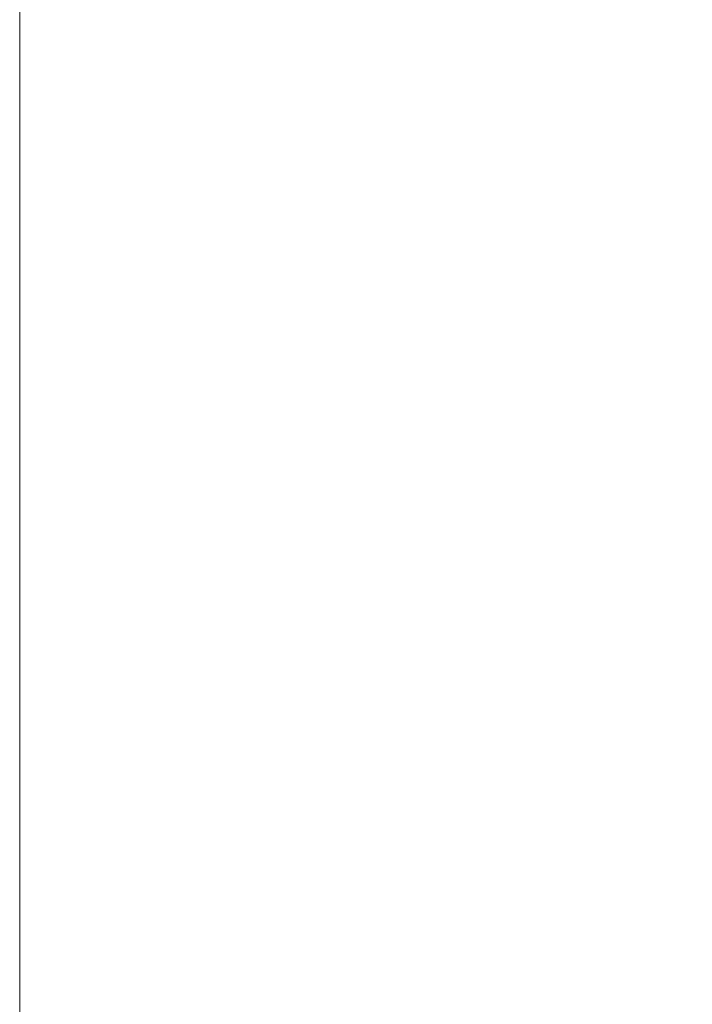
# Model space of a CAD drawing. Header units: millimetres. Extents: x 5437 to 18441, y -4466 to 3128.
# Tile 331 of 497: x 12810 to 13336, y -593 to 176. Entities that reach past the tile are written whole.
import ezdxf

# ---------------------------------------------------------------- set-up
doc = ezdxf.new("R2010")
doc.units = ezdxf.units.MM
doc.dimstyles.get("Standard").update_dxf_attribs({"dimtxt": 0.18, "dimasz": 0.18, "dimexe": 0.18, "dimexo": 0.0625, "dimgap": 0.09, "dimtad": 0, "dimtih": 1, "dimtoh": 1, "dimdec": 4, "dimzin": 0, "dimdsep": 46, "dimtxsty": 'Standard', "dimcen": 0.09, "dimadec": 0, "dimazin": 0, "dimtfac": 1, "dimtdec": 4, "dimtofl": 0, "dimtmove": 0, "dimatfit": 3, "dimfxl": 1, "dimtolj": 1, "dimtzin": 0, "dimarcsym": 0})

# ---------------------------------------------------------------- blocks, each defined once
blk = doc.blocks.new('*D5')
at = {"color": 0, "lineweight": -2, "transparency": 16777216}
for p, q in [((13603.08, -320.5), (13603.08, -694.53)), ((13346.81, -825.39), (13346.81, -694.17))]:
    blk.add_line(p, q, dxfattribs=at)
at = {"color": 0, "lineweight": 0, "transparency": 16777216}
for p, q in [((13346.81, -694.35), (13266.81, -694.35)), ((13523.08, -694.35), (13426.81, -694.35))]:
    blk.add_line(p, q, dxfattribs=at)
at = {"color": 0, "lineweight": 20, "transparency": 16777216}
for points in [[(13426.81, -681.02), (13426.81, -707.69), (13346.81, -694.35)], [(13523.08, -681.02), (13523.08, -707.69), (13603.08, -694.35)]]:
    blk.add_solid(points, dxfattribs=at)
at = {"layer": 'Defpoints', "color": 0, "lineweight": 20, "transparency": 16777216}
for p in [(13603.08, -320.44), (13346.81, -694.35), (13346.81, -825.45)]:
    blk.add_point(p, dxfattribs=at)
at = {"color": 0, "lineweight": 20, "transparency": 16777216, "insert": (13166.72, -694.35), "char_height": 80, "attachment_point": 5}
blk.add_mtext('\\A1;250', dxfattribs=at)

msp = doc.modelspace()

# ---------------------------------------------------------------- linework, layer by layer
at = {"color": 0, "lineweight": 20}
msp.add_lwpolyline([(12810.41377, 1504.70003), (14609.11077, 1504.70003), (14609.11077, -1129.38766), (12810.41377, -1129.38766)], close=True, dxfattribs=at)

# ---------------------------------------------------------------- dimensions: what is measured, and where the dimension line sits
dim = msp.add_linear_dim(base=(13346.81039, -694.35297), p1=(13603.08476, -320.43566), p2=(13346.81039, -825.45454), text='250', dimstyle='Standard', override={"dimtxt": 80, "dimasz": 80, "dimdec": 0, "dimlwd": 0}, dxfattribs=at)
dim.commit()
dim.dimension.update_dxf_attribs({"geometry": '*D5', "text_midpoint": (13166.72039, -694.35297), "dimtype": 160})

doc.saveas('drawing.dxf')
